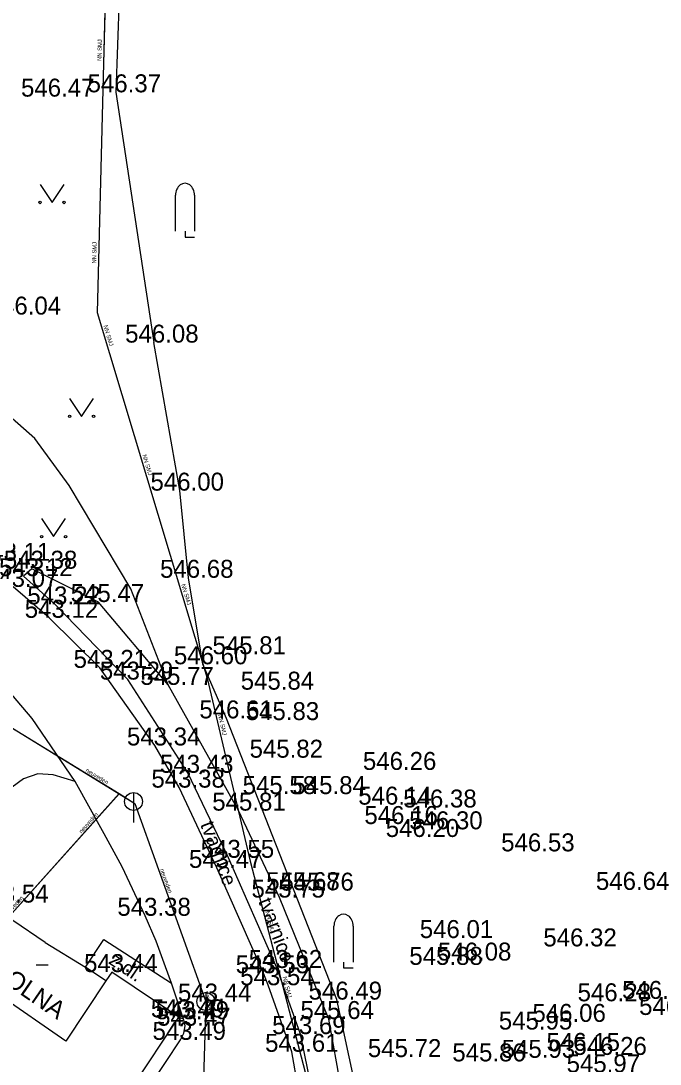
# Model space of a CAD drawing. Extents: x -669393 to -668650, y -1126925 to -1126294.
# Drawn here: x -668876.38 to -668849.69, y -1126626.61 to -1126583.06 of the extents above; entities that cross this region are included whole.
import ezdxf

# ---------------------------------------------------------------- set-up
doc = ezdxf.new("R2010")
doc.units = 0
for name, color, linetype in [('G_Bod_tecka', 7, 'Continuous'), ('G_Bod_vyska', 7, 'Continuous'), ('G_Breh_Teren', 7, 'Continuous'), ('G_Budovy-znacky', 7, 'Continuous'), ('G_Budovy_Objekty', 7, 'Continuous'), ('G_Budovy_vstupy', 7, 'Continuous'), ('G_Cesty_Schody', 7, 'Continuous'), ('G_Plochy_zpevnene', 7, 'Continuous'), ('G_Ploty', 7, 'Continuous'), ('G_Popisy_objektu', 7, 'Continuous'), ('G_Popisy_povrchu', 7, 'Continuous'), ('G_Site-kanalizace', 7, 'Continuous'), ('G_Z_ELsilove_podz_kotovane', 7, 'Continuous'), ('G_Z_KANAL_podz_kotovane', 7, 'Continuous'), ('G_Zelen-Znacky', 7, 'Continuous'), ('Vrstva 13', 7, 'Continuous'), ('Vrstva 3', 7, 'Continuous'), ('Vrstva 4', 7, 'Continuous'), ('Vrstva 5', 7, 'Continuous')]:
    doc.layers.add(name, color=color, linetype=linetype)

msp = doc.modelspace()

# ---------------------------------------------------------------- linework, layer by layer
at = {"layer": 'G_Bod_tecka'}
for p, q in [((-668875.2, -1126586.22), (-668875.2, -1126586.22)), ((-668872.42, -1126586.04), (-668872.42, -1126586.04)), ((-668870.83, -1126596.49), (-668870.83, -1126596.49)), ((-668869.75, -1126602.67), (-668869.75, -1126602.67)), ((-668875.93, -1126605.93), (-668875.93, -1126605.93)), ((-668876.27, -1126606.24), (-668876.27, -1126606.24)), ((-668869.38, -1126606.31), (-668869.38, -1126606.31)), ((-668873.14, -1126607.32), (-668873.14, -1126607.32)), ((-668874.95, -1126607.42), (-668874.95, -1126607.42)), ((-668875.2, -1126607.98), (-668875.2, -1126607.98)), ((-668867.28, -1126609.5), (-668867.28, -1126609.5)), ((-668868.78, -1126609.92), (-668868.78, -1126609.92)), ((-668873.08, -1126610.07), (-668873.08, -1126610.07)), ((-668871.92, -1126610.56), (-668871.92, -1126610.56)), ((-668870.23, -1126610.78), (-668870.23, -1126610.78)), ((-668866.04, -1126610.98), (-668866.04, -1126610.98)), ((-668867.8, -1126612.18), (-668867.8, -1126612.18)), ((-668865.83, -1126612.25), (-668865.83, -1126612.25)), ((-668870.79, -1126613.31), (-668870.79, -1126613.31)), ((-668865.67, -1126613.82), (-668865.67, -1126613.82)), ((-668869.41, -1126614.45), (-668869.41, -1126614.45)), ((-668860.91, -1126614.33), (-668860.91, -1126614.33)), ((-668869.77, -1126615.07), (-668869.77, -1126615.07)), ((-668865.96, -1126615.34), (-668865.96, -1126615.34)), ((-668863.88, -1126615.34), (-668863.88, -1126615.34)), ((-668867.29, -1126616.03), (-668867.29, -1126616.03)), ((-668861.26, -1126615.78), (-668861.26, -1126615.78)), ((-668859.24, -1126615.9), (-668859.24, -1126615.9)), ((-668860.99, -1126616.59), (-668860.99, -1126616.59)), ((-668858.97, -1126616.81), (-668858.97, -1126616.81)), ((-668859.95, -1126617.13), (-668859.95, -1126617.13)), ((-668855.15, -1126617.73), (-668855.15, -1126617.73)), ((-668867.71, -1126618), (-668867.71, -1126618)), ((-668868.2, -1126618.42), (-668868.2, -1126618.42)), ((-668864.96, -1126619.35), (-668864.96, -1126619.35)), ((-668864.37, -1126619.37), (-668864.37, -1126619.37)), ((-668851.18, -1126619.34), (-668851.18, -1126619.34)), ((-668865.59, -1126619.66), (-668865.59, -1126619.66)), ((-668871.19, -1126620.42), (-668871.19, -1126620.42)), ((-668858.59, -1126621.35), (-668858.59, -1126621.35)), ((-668853.39, -1126621.7), (-668853.39, -1126621.7)), ((-668859, -1126622.47), (-668859, -1126622.47)), ((-668857.77, -1126622.29), (-668857.77, -1126622.29)), ((-668872.58, -1126622.77), (-668872.58, -1126622.77)), ((-668866.25, -1126622.82), (-668866.25, -1126622.82)), ((-668865.69, -1126622.6), (-668865.69, -1126622.6)), ((-668866.06, -1126623.32), (-668866.06, -1126623.32)), ((-668850.1, -1126623.89), (-668850.1, -1126623.89)), ((-668868.66, -1126624), (-668868.66, -1126624)), ((-668863.19, -1126623.92), (-668863.19, -1126623.92)), ((-668851.96, -1126623.99), (-668851.96, -1126623.99)), ((-668869.79, -1126624.66), (-668869.79, -1126624.66)), ((-668869.59, -1126624.74), (-668869.59, -1126624.74)), ((-668863.53, -1126624.73), (-668863.53, -1126624.73)), ((-668869.53, -1126625.01), (-668869.53, -1126625.01)), ((-668855.26, -1126625.17), (-668855.26, -1126625.17)), ((-668853.81, -1126624.85), (-668853.81, -1126624.85)), ((-668869.72, -1126625.6), (-668869.72, -1126625.6)), ((-668864.71, -1126625.36), (-668864.71, -1126625.36)), ((-668853.4, -1126626.06), (-668853.4, -1126626.06)), ((-668865.07, -1126626.1), (-668865.07, -1126626.1)), ((-668860.73, -1126626.32), (-668860.73, -1126626.32)), ((-668857.19, -1126626.5), (-668857.19, -1126626.5)), ((-668855.14, -1126626.35), (-668855.14, -1126626.35)), ((-668852.12, -1126626.23), (-668852.12, -1126626.23))]:
    msp.add_line(p, q, dxfattribs=at)
at = {"layer": 'G_Breh_Teren'}
msp.add_lwpolyline([(-668870.23, -1126610.78), (-668871.79, -1126606.77), (-668874.36, -1126602.46), (-668875.8, -1126600.49), (-668877.58, -1126598.93)], dxfattribs=at)
at = {"layer": 'G_Budovy-znacky'}
msp.add_line((-668875.75, -1126622.47), (-668875.25, -1126622.47), dxfattribs=at)
at = {"layer": 'G_Budovy_Objekty'}
for p, q in [((-668875.37, -1126621.53), (-668873.69, -1126622.56)), ((-668869.79, -1126624.66), (-668872.58, -1126622.77)), ((-668874.51, -1126625.65), (-668878.31, -1126623.03)), ((-668872.43, -1126628.62), (-668869.79, -1126624.66))]:
    msp.add_line(p, q, dxfattribs=at)
msp.add_lwpolyline([(-668872.58, -1126622.77), (-668872.83, -1126623.14), (-668874.51, -1126625.65)], dxfattribs=at)
at = {"layer": 'G_Budovy_vstupy'}
for p, q in [((-668875.37, -1126621.53), (-668876.72, -1126620.62)), ((-668872.83, -1126623.14), (-668873.69, -1126622.56))]:
    msp.add_line(p, q, dxfattribs=at)
at = {"layer": 'G_Cesty_Schody'}
msp.add_lwpolyline([(-668874.12, -1126614.81), (-668875.91, -1126612.19), (-668877.17, -1126610.71), (-668878.68, -1126609.36), (-668879.47, -1126608.75)], dxfattribs=at)
at = {"layer": 'G_Plochy_zpevnene'}
for p, q in [((-668875.93, -1126605.93), (-668876.27, -1126606.24)), ((-668875.2, -1126607.98), (-668876.7, -1126606.69)), ((-668873.08, -1126610.07), (-668875.2, -1126607.98)), ((-668870.79, -1126613.31), (-668873.08, -1126610.07)), ((-668869.77, -1126615.07), (-668870.79, -1126613.31)), ((-668872.91, -1126617), (-668874.12, -1126614.81)), ((-668868.2, -1126618.42), (-668869.77, -1126615.07)), ((-668865.59, -1126619.66), (-668867.29, -1126616.03)), ((-668865.69, -1126622.6), (-668867.71, -1126618)), ((-668866.25, -1126622.82), (-668868.2, -1126618.42)), ((-668863.53, -1126624.73), (-668865.59, -1126619.66)), ((-668866.06, -1126623.32), (-668866.25, -1126622.82)), ((-668865.07, -1126626.1), (-668866.06, -1126623.32)), ((-668862.65, -1126629.59), (-668863.53, -1126624.73)), ((-668863.86, -1126633.02), (-668865.07, -1126626.1))]:
    msp.add_line(p, q, dxfattribs=at)
for points in [[(-668867.29, -1126616.03), (-668870.23, -1126610.78), (-668873.14, -1126607.32), (-668875.93, -1126605.93)], [(-668867.71, -1126618), (-668869.41, -1126614.45), (-668871.92, -1126610.56), (-668874.95, -1126607.42), (-668876.27, -1126606.24)], [(-668874.12, -1126614.81), (-668875.03, -1126614.54), (-668875.67, -1126614.5), (-668876.28, -1126614.7), (-668876.75, -1126615.05), (-668877.08, -1126615.39), (-668878.32, -1126617.27), (-668881.25, -1126615.34)], [(-668869.59, -1126624.74), (-668870.1, -1126623.24), (-668870.34, -1126622.55), (-668870.74, -1126621.48), (-668871.19, -1126620.42), (-668872.16, -1126618.37), (-668872.91, -1126617)], [(-668873.69, -1126622.56), (-668872.92, -1126621.41), (-668870.1, -1126623.24)], [(-668864.23, -1126627.66), (-668864.71, -1126625.36), (-668865.69, -1126622.6)], [(-668874.71, -1126633.18), (-668872.22, -1126629.39), (-668869.72, -1126625.6), (-668869.58, -1126625.32), (-668869.53, -1126625.01), (-668869.55, -1126624.88), (-668869.59, -1126624.74)], [(-668869.59, -1126624.74), (-668869.79, -1126624.66)]]:
    msp.add_lwpolyline(points, dxfattribs=at)
at = {"layer": 'G_Ploty'}
for p, q in [((-668872.27, -1126581.71), (-668872.42, -1126586.04)), ((-668872.42, -1126586.04), (-668870.83, -1126596.49)), ((-668869.75, -1126602.67), (-668870.83, -1126596.49)), ((-668869.38, -1126606.31), (-668869.75, -1126602.67)), ((-668868.78, -1126609.92), (-668869.38, -1126606.31)), ((-668867.8, -1126612.18), (-668868.78, -1126609.92)), ((-668863.19, -1126623.92), (-668867.8, -1126612.18)), ((-668862.13, -1126628.86), (-668863.19, -1126623.92))]:
    msp.add_line(p, q, dxfattribs=at)
at = {"layer": 'G_Site-kanalizace'}
for p, q in [((-668871.68, -1126615.275), (-668871.68, -1126616.525)), ((-668868.66, -1126623.625), (-668868.66, -1126624.875))]:
    msp.add_line(p, q, dxfattribs=at)
for centre in [(-668871.68, -1126615.65), (-668868.66, -1126624)]:
    msp.add_circle(centre, 0.375, dxfattribs=at)
at = {"layer": 'G_Z_ELsilove_podz_kotovane'}
for points in [[(-668862.992, -1126507.05), (-668868.356, -1126534.566), (-668870.31, -1126540.364), (-668871.273, -1126544.916), (-668872.236, -1126549.468), (-668872.884, -1126555.9), (-668873.532, -1126562.332), (-668872.563, -1126565.384), (-668872.664, -1126574.451), (-668872.932, -1126584.841), (-668873.2, -1126595.231), (-668868.611, -1126610.501), (-668866.814, -1126618.139), (-668864.248, -1126627.969), (-668861.682, -1126637.798), (-668858.487, -1126641.919), (-668855.291, -1126646.039), (-668854.009, -1126647.303), (-668852.726, -1126648.567), (-668848.15, -1126649.21)], [(-668862.99, -1126507.05), (-668868.36, -1126534.57), (-668870.31, -1126540.36), (-668871.27, -1126544.92), (-668872.24, -1126549.47), (-668872.88, -1126555.9), (-668873.53, -1126562.33), (-668872.56, -1126565.38), (-668872.66, -1126574.45), (-668872.93, -1126584.84), (-668873.2, -1126595.23), (-668868.61, -1126610.5), (-668866.81, -1126618.14), (-668864.25, -1126627.97), (-668861.68, -1126637.8), (-668858.49, -1126641.92), (-668855.29, -1126646.04), (-668854.01, -1126647.3), (-668852.73, -1126648.57), (-668848.15, -1126649.21)]]:
    msp.add_lwpolyline(points, dxfattribs=at)
at = {"layer": 'G_Z_KANAL_podz_kotovane'}
msp.add_line((-668881.47, -1126625.58), (-668872.28, -1126615.32), dxfattribs=at)
msp.add_lwpolyline([(-668880.59, -1126610.23), (-668872.28, -1126615.32), (-668871.62, -1126615.73), (-668868.66, -1126624), (-668868.9, -1126631.81)], dxfattribs=at)
at = {"layer": 'G_Zelen-Znacky'}
for p, q in [((-668875.58, -1126589.89), (-668875.08, -1126590.64)), ((-668875.08, -1126590.64), (-668874.58, -1126589.89)), ((-668869.93, -1126591.84), (-668869.93, -1126590.34)), ((-668869.13, -1126590.34), (-668869.13, -1126591.84)), ((-668869.53, -1126591.84), (-668869.53, -1126592.09)), ((-668869.53, -1126592.09), (-668869.13, -1126592.09)), ((-668874.35, -1126598.82), (-668873.85, -1126599.57)), ((-668873.85, -1126599.57), (-668873.35, -1126598.82)), ((-668875.52, -1126603.84), (-668875.02, -1126604.59)), ((-668875.02, -1126604.59), (-668874.52, -1126603.84)), ((-668863.311, -1126622.35), (-668863.311, -1126620.85)), ((-668862.511, -1126620.85), (-668862.511, -1126622.35)), ((-668862.911, -1126622.35), (-668862.911, -1126622.6)), ((-668862.911, -1126622.6), (-668862.511, -1126622.6))]:
    msp.add_line(p, q, dxfattribs=at)
for centre in [(-668875.58, -1126590.64), (-668874.58, -1126590.64), (-668874.35, -1126599.57), (-668873.35, -1126599.57), (-668875.519, -1126604.589), (-668874.519, -1126604.589)]:
    msp.add_circle(centre, 0.05, dxfattribs=at)
for centre in [(-668869.53, -1126590.34), (-668862.911, -1126620.85)]:
    msp.add_ellipse(centre, major_axis=(0, 0.5), ratio=0.8, start_param=4.712389, end_param=7.853982, dxfattribs=at)
at = {"layer": 'Vrstva 13'}
msp.add_line((-668881.472, -1126625.583), (-668872.283, -1126615.323), dxfattribs=at)
msp.add_lwpolyline([(-668880.587, -1126610.228), (-668872.283, -1126615.323), (-668871.62, -1126615.73), (-668868.66, -1126624), (-668868.9, -1126631.81)], dxfattribs=at)
at = {"layer": 'Vrstva 4'}
msp.add_lwpolyline([(-668862.992, -1126507.05), (-668868.356, -1126534.566), (-668870.31, -1126540.364), (-668871.273, -1126544.916), (-668872.236, -1126549.468), (-668872.884, -1126555.9), (-668873.532, -1126562.332), (-668872.563, -1126565.384), (-668872.664, -1126574.451), (-668872.932, -1126584.841), (-668873.2, -1126595.231), (-668868.611, -1126610.501), (-668866.814, -1126618.139), (-668864.248, -1126627.968), (-668861.682, -1126637.798), (-668858.486, -1126641.918), (-668855.291, -1126646.039), (-668854.008, -1126647.303), (-668852.726, -1126648.567), (-668848.15, -1126649.21)], dxfattribs=at)

# ---------------------------------------------------------------- texts
at = {"layer": 'G_Bod_vyska'}
for s, p in [('546.47', (-668876.378, -1126586.22)), ('546.37', (-668873.598, -1126586.04)), ('546.04', (-668877.769, -1126595.32)), ('546.08', (-668872.029, -1126596.49)), ('546.00', (-668870.971, -1126602.67)), ('543.11', (-668878.221, -1126605.6)), ('543.12', (-668877.292, -1126606.24)), ('543.38', (-668877.094, -1126605.93)), ('546.68', (-668870.572, -1126606.31)), ('543.07', (-668877.886, -1126606.69)), ('543.22', (-668876.114, -1126607.42)), ('545.47', (-668874.304, -1126607.32)), ('543.12', (-668876.222, -1126607.98)), ('545.81', (-668868.382, -1126609.5)), ('543.21', (-668874.182, -1126610.07)), ('546.60', (-668869.993, -1126609.92)), ('543.29', (-668873.086, -1126610.56)), ('545.77', (-668871.394, -1126610.78)), ('545.84', (-668867.204, -1126610.98)), ('546.61', (-668868.93, -1126612.18)), ('545.83', (-668866.994, -1126612.25)), ('543.34', (-668871.954, -1126613.31)), ('545.82', (-668866.834, -1126613.82)), ('543.43', (-668870.574, -1126614.45)), ('546.26', (-668862.102, -1126614.33)), ('543.38', (-668870.934, -1126615.07)), ('545.58', (-668867.124, -1126615.34)), ('545.84', (-668865.044, -1126615.34)), ('546.14', (-668862.296, -1126615.78)), ('546.38', (-668860.418, -1126615.9)), ('545.81', (-668868.392, -1126616.03)), ('546.16', (-668862.04, -1126616.59)), ('546.30', (-668860.169, -1126616.81)), ('546.20', (-668861.149, -1126617.13)), ('543.55', (-668868.874, -1126618)), ('546.53', (-668856.328, -1126617.73)), ('543.47', (-668869.364, -1126618.42)), ('545.68', (-668866.138, -1126619.35)), ('545.76', (-668865.548, -1126619.37)), ('546.64', (-668852.372, -1126619.34)), ('545.75', (-668866.754, -1126619.66)), ('543.54', (-668878.294, -1126619.87)), ('543.38', (-668872.354, -1126620.42)), ('546.01', (-668859.728, -1126621.35)), ('546.32', (-668854.568, -1126621.7)), ('545.88', (-668860.164, -1126622.47)), ('546.08', (-668858.969, -1126622.29)), ('543.44', (-668873.744, -1126622.77)), ('543.53', (-668867.414, -1126622.82)), ('543.62', (-668866.868, -1126622.6)), ('543.54', (-668867.224, -1126623.32)), ('543.44', (-668869.824, -1126624)), ('546.49', (-668864.37, -1126623.92)), ('546.28', (-668853.138, -1126623.99)), ('546.38', (-668851.278, -1126623.89)), ('546.32', (-668850.568, -1126624.56)), ('543.49', (-668870.956, -1126624.66)), ('543.49', (-668870.756, -1126624.74)), ('543.47', (-668870.694, -1126625.01)), ('545.64', (-668864.708, -1126624.73)), ('546.06', (-668855.023, -1126624.85)), ('543.69', (-668865.89, -1126625.36)), ('545.95', (-668856.426, -1126625.17)), ('543.49', (-668870.886, -1126625.6)), ('543.61', (-668866.186, -1126626.1)), ('545.72', (-668861.894, -1126626.32)), ('545.93', (-668856.306, -1126626.35)), ('546.15', (-668854.436, -1126626.06)), ('546.26', (-668853.312, -1126626.23)), ('545.86', (-668858.368, -1126626.5)), ('545.97', (-668853.596, -1126626.96))]:
    msp.add_text(s, height=0.75, dxfattribs=at).set_placement(p)
at = {"layer": 'G_Popisy_objektu'}
msp.add_text('KOLNA', height=0.75, rotation=325.4148, dxfattribs=at).set_placement((-668877.656, -1126622.846))
at = {"layer": 'G_Popisy_povrchu'}
for s, rotation, p in [('tvarnice', 290.7376, (-668868.9, -1126616.605)), ('tvarnice', 290.7376, (-668866.48, -1126619.805)), ('z.dl.', 325.8855, (-668872.76, -1126622.385))]:
    msp.add_text(s, height=0.6, rotation=rotation, dxfattribs=at).set_placement(p)
at = {"layer": 'Vrstva 3'}
for rotation, p in [(328.4941, (-668873.7, -1126614.392)), (48.1063, (-668873.85, -1126616.995)), (289.7129, (-668870.576, -1126618.489)), (48.1281, (-668876.975, -1126620.484)), (284.4977, (-668868.709, -1126623.593))]:
    msp.add_text('neuveden', height=0.1755, rotation=rotation, dxfattribs=at).set_placement(p)
at = {"layer": 'Vrstva 5'}
for rotation, p in [(88.4799, (-668873.02, -1126584.731)), (88.5169, (-668873.24, -1126593.191)), (286.6531, (-668872.938, -1126595.787)), (286.7348, (-668871.314, -1126601.191)), (286.7241, (-668869.69, -1126606.595)), (283.2809, (-668868.158, -1126612.028)), (284.6115, (-668866.169, -1126620.251)), (284.6115, (-668865.456, -1126622.98))]:
    msp.add_text('NN SMJ', height=0.1755, rotation=rotation, dxfattribs=at).set_placement(p)

doc.saveas('drawing.dxf')
